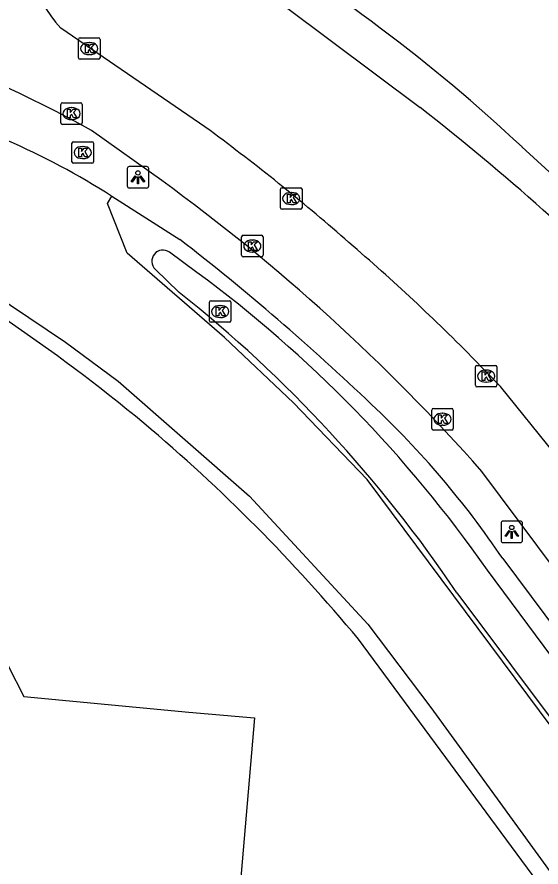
# Model space of a CAD drawing. Extents: x 161477 to 163040, y 383680 to 384868.
# Drawn here: x 162856.82 to 162881.12, y 384123.99 to 384163.4 of the extents above; entities that cross this region are included whole.
import ezdxf

# ---------------------------------------------------------------- set-up
doc = ezdxf.new("R2010")
doc.units = 0
for name, color, linetype in [('IMGEO_Berm_groen', 7, 'Continuous'), ('IMGEO_Fietspad_gesloten', 7, 'Continuous'), ('IMGEO_Gemengd_bos', 7, 'Continuous'), ('IMGEO_Greppel_droge_sloot', 7, 'Continuous'), ('IMGEO_Hek', 7, 'Continuous'), ('IMGEO_Kolk', 7, 'Continuous'), ('IMGEO_Lichtpunt', 7, 'Continuous'), ('IMGEO_Pand', 7, 'Continuous'), ('IMGEO_Rijbaan_regionaal_gesloten', 7, 'Continuous'), ('IMGEO_Voetpad_open', 7, 'Continuous')]:
    doc.layers.add(name, color=color, linetype=linetype)

msp = doc.modelspace()

# ---------------------------------------------------------------- linework, layer by layer
at = {"layer": 'IMGEO_Berm_groen'}
for points in [[(162905.075, 384098.982), (162873.063, 384141.95), (162869.641, 384145.516), (162866.447, 384148.545), (162861.93, 384152.448), (162861.019, 384154.754), (162861.21, 384155.099)], [(162852.254, 384152.905), (162859.064, 384148.322), (162861.519, 384146.513), (162867.609, 384141.183), (162873.086, 384135.255), (162876.02, 384131.389), (162904.482, 384092.204), (162906.049, 384090.74), (162911.015, 384086.099), (162945.826, 384034.431), (162947.978, 384036.222)]]:
    msp.add_lwpolyline(points, dxfattribs=at)
at = {"layer": 'IMGEO_Fietspad_gesloten'}
for points in [[(162865.772, 384158.135), (162865.284, 384158.476), (162858.849, 384162.891)], [(162863.536, 384155.815), (162860.271, 384158.145)], [(162936.676, 384069.611), (162881.766, 384143.154), (162879.249, 384146.276), (162877.908, 384147.651)], [(162954.425, 384040.799), (162937.22, 384063.568), (162878.377, 384142.332)]]:
    msp.add_lwpolyline(points, dxfattribs=at)
for centre, radius, start, end in [((162863.044, 384166.813), 5.743, 165.731, 223.0777), ((162826.908, 384097.364), 69.336, 61.23771, 77.8411), ((162808.625, 384080.58), 96.336, 48.84218, 53.61514), ((162809.782, 384081.738), 91.525, 41.45622, 54.03369), ((162806.805, 384076.963), 100.262, 44.8324, 49.41951)]:
    msp.add_arc(centre, radius, start, end, dxfattribs=at)
at = {"layer": 'IMGEO_Gemengd_bos'}
msp.add_lwpolyline([(162904.38, 384083.243), (162902.869, 384086.016), (162901.928, 384087.743), (162888.849, 384111.749), (162882.842, 384120.753), (162872.662, 384134.547)], dxfattribs=at)
for centre, radius, start, end in [((162807.91, 384078.263), 86.015, 50.4276, 61.27134), ((162811.588, 384083.807), 79.402, 39.71958, 49.92473)]:
    msp.add_arc(centre, radius, start, end, dxfattribs=at)
at = {"layer": 'IMGEO_Greppel_droge_sloot'}
for points in [[(162865.16, 384151.56), (162863.892, 384152.499)], [(162863.234, 384151.703), (162864.343, 384150.63)], [(162906.331, 384100.164), (162902.514, 384105.609), (162878.641, 384137.748)], [(162877.219, 384136.709), (162905.206, 384099.337)]]:
    msp.add_lwpolyline(points, dxfattribs=at)
for centre, radius, start, end in [((162863.59, 384152.079), 0.518, 54.2524, 226.591), ((162830.168, 384103.921), 59.109, 34.90891, 53.70144), ((162825.843, 384102.105), 61.943, 33.96208, 51.57147)]:
    msp.add_arc(centre, radius, start, end, dxfattribs=at)
at = {"layer": 'IMGEO_Hek'}
msp.add_lwpolyline([(162869.265, 384163.895), (162875.523, 384159.201)], dxfattribs=at)
msp.add_arc((162805.337, 384069.191), 114.14, 44.59828, 52.0545, dxfattribs=at)
at = {"layer": 'IMGEO_Kolk'}
for p, q in [((162859.67, 384161.515), (162859.67, 384162.367)), ((162859.745, 384162.441), (162860.597, 384162.441)), ((162860.671, 384162.367), (162860.671, 384161.515)), ((162860.158, 384162.221), (162860.183, 384162.221)), ((162860.181, 384161.661), (162860.156, 384161.661)), ((162860.597, 384161.441), (162859.745, 384161.441)), ((162858.847, 384158.497), (162858.847, 384159.349)), ((162858.922, 384159.423), (162859.774, 384159.423)), ((162859.335, 384159.203), (162859.36, 384159.203)), ((162859.848, 384159.349), (162859.848, 384158.497)), ((162859.774, 384158.423), (162858.922, 384158.423)), ((162859.358, 384158.643), (162859.333, 384158.643)), ((162859.442, 384157.619), (162860.294, 384157.619)), ((162859.367, 384156.693), (162859.367, 384157.545)), ((162859.855, 384157.399), (162859.88, 384157.399)), ((162860.368, 384157.545), (162860.368, 384156.693)), ((162859.878, 384156.839), (162859.853, 384156.839)), ((162860.294, 384156.619), (162859.442, 384156.619)), ((162869.04, 384154.561), (162869.04, 384155.413)), ((162869.115, 384155.487), (162869.967, 384155.487)), ((162869.528, 384155.267), (162869.553, 384155.267)), ((162870.041, 384155.413), (162870.041, 384154.561)), ((162869.967, 384154.487), (162869.115, 384154.487)), ((162869.551, 384154.707), (162869.526, 384154.707)), ((162867.309, 384153.282), (162868.161, 384153.282)), ((162867.234, 384152.356), (162867.234, 384153.208)), ((162867.722, 384153.062), (162867.747, 384153.062)), ((162868.235, 384153.208), (162868.235, 384152.356)), ((162867.745, 384152.502), (162867.72, 384152.502)), ((162868.161, 384152.282), (162867.309, 384152.282)), ((162865.743, 384149.321), (162865.743, 384150.173)), ((162865.818, 384150.247), (162866.67, 384150.247)), ((162866.744, 384150.173), (162866.744, 384149.321)), ((162866.231, 384150.027), (162866.256, 384150.027)), ((162866.254, 384149.467), (162866.229, 384149.467)), ((162866.67, 384149.247), (162865.818, 384149.247)), ((162878.081, 384146.324), (162878.081, 384147.176)), ((162878.156, 384147.25), (162879.008, 384147.25)), ((162878.569, 384147.03), (162878.594, 384147.03)), ((162879.082, 384147.176), (162879.082, 384146.324)), ((162879.008, 384146.25), (162878.156, 384146.25)), ((162878.592, 384146.47), (162878.567, 384146.47)), ((162876.056, 384144.326), (162876.056, 384145.178)), ((162876.131, 384145.252), (162876.983, 384145.252)), ((162876.544, 384145.032), (162876.569, 384145.032)), ((162877.057, 384145.178), (162877.057, 384144.326)), ((162876.983, 384144.252), (162876.131, 384144.252)), ((162876.567, 384144.472), (162876.542, 384144.472))]:
    msp.add_line(p, q, dxfattribs=at)
for points in [[(162859.67, 384161.515), (162859.67, 384162.367)], [(162859.745, 384162.441), (162860.597, 384162.441)], [(162860.671, 384162.367), (162860.671, 384161.515)], [(162859.991, 384162.141), (162860.114, 384162.141), (162860.114, 384161.99), (162860.244, 384162.141), (162860.408, 384162.141), (162860.262, 384161.99), (162860.415, 384161.741), (162860.263, 384161.741), (162860.178, 384161.905), (162860.114, 384161.838), (162860.114, 384161.741), (162859.991, 384161.741), (162859.991, 384162.141)], [(162860.597, 384161.441), (162859.745, 384161.441)], [(162858.847, 384158.497), (162858.847, 384159.349)], [(162858.922, 384159.423), (162859.774, 384159.423)], [(162859.848, 384159.349), (162859.848, 384158.497)], [(162859.168, 384159.123), (162859.291, 384159.123), (162859.291, 384158.972), (162859.421, 384159.123), (162859.585, 384159.123), (162859.439, 384158.972), (162859.592, 384158.723), (162859.44, 384158.723), (162859.355, 384158.887), (162859.291, 384158.82), (162859.291, 384158.723), (162859.168, 384158.723), (162859.168, 384159.123)], [(162859.774, 384158.423), (162858.922, 384158.423)], [(162859.442, 384157.619), (162860.294, 384157.619)], [(162859.367, 384156.693), (162859.367, 384157.545)], [(162859.688, 384157.319), (162859.811, 384157.319), (162859.811, 384157.168), (162859.941, 384157.319), (162860.105, 384157.319), (162859.959, 384157.168), (162860.112, 384156.919), (162859.96, 384156.919), (162859.875, 384157.083), (162859.811, 384157.016), (162859.811, 384156.919), (162859.688, 384156.919), (162859.688, 384157.319)], [(162860.368, 384157.545), (162860.368, 384156.693)], [(162860.294, 384156.619), (162859.442, 384156.619)], [(162869.04, 384154.561), (162869.04, 384155.413)], [(162869.115, 384155.487), (162869.967, 384155.487)], [(162870.041, 384155.413), (162870.041, 384154.561)], [(162869.361, 384155.187), (162869.484, 384155.187), (162869.484, 384155.036), (162869.614, 384155.187), (162869.778, 384155.187), (162869.632, 384155.036), (162869.785, 384154.787), (162869.633, 384154.787), (162869.548, 384154.951), (162869.484, 384154.884), (162869.484, 384154.787), (162869.361, 384154.787), (162869.361, 384155.187)], [(162869.967, 384154.487), (162869.115, 384154.487)], [(162867.309, 384153.282), (162868.161, 384153.282)], [(162867.234, 384152.356), (162867.234, 384153.208)], [(162867.555, 384152.982), (162867.678, 384152.982), (162867.678, 384152.831), (162867.808, 384152.982), (162867.972, 384152.982), (162867.826, 384152.831), (162867.979, 384152.582), (162867.827, 384152.582), (162867.742, 384152.746), (162867.678, 384152.679), (162867.678, 384152.582), (162867.555, 384152.582), (162867.555, 384152.982)], [(162868.235, 384153.208), (162868.235, 384152.356)], [(162868.161, 384152.282), (162867.309, 384152.282)], [(162865.743, 384149.321), (162865.743, 384150.173)], [(162865.818, 384150.247), (162866.67, 384150.247)], [(162866.744, 384150.173), (162866.744, 384149.321)], [(162866.064, 384149.947), (162866.187, 384149.947), (162866.187, 384149.796), (162866.317, 384149.947), (162866.481, 384149.947), (162866.335, 384149.796), (162866.488, 384149.547), (162866.336, 384149.547), (162866.251, 384149.711), (162866.187, 384149.644), (162866.187, 384149.547), (162866.064, 384149.547), (162866.064, 384149.947)], [(162866.67, 384149.247), (162865.818, 384149.247)], [(162878.081, 384146.324), (162878.081, 384147.176)], [(162878.156, 384147.25), (162879.008, 384147.25)], [(162878.402, 384146.95), (162878.525, 384146.95), (162878.525, 384146.799), (162878.655, 384146.95), (162878.819, 384146.95), (162878.673, 384146.799), (162878.826, 384146.55), (162878.674, 384146.55), (162878.589, 384146.714), (162878.525, 384146.647), (162878.525, 384146.55), (162878.402, 384146.55), (162878.402, 384146.95)], [(162879.082, 384147.176), (162879.082, 384146.324)], [(162879.008, 384146.25), (162878.156, 384146.25)], [(162876.056, 384144.326), (162876.056, 384145.178)], [(162876.131, 384145.252), (162876.983, 384145.252)], [(162876.377, 384144.952), (162876.5, 384144.952), (162876.5, 384144.801), (162876.63, 384144.952), (162876.794, 384144.952), (162876.648, 384144.801), (162876.801, 384144.552), (162876.649, 384144.552), (162876.564, 384144.716), (162876.5, 384144.649), (162876.5, 384144.552), (162876.377, 384144.552), (162876.377, 384144.952)], [(162877.057, 384145.178), (162877.057, 384144.326)], [(162876.983, 384144.252), (162876.131, 384144.252)]]:
    msp.add_lwpolyline(points, dxfattribs=at)
for centre, start, end in [((162859.747, 384162.365), 91.552, 178.448), ((162859.747, 384162.365), 91.552, 178.448), ((162860.595, 384162.365), 1.552, 88.448), ((162860.595, 384162.365), 1.552, 88.448), ((162859.747, 384161.517), 181.552, 268.448), ((162859.747, 384161.517), 181.552, 268.448), ((162860.595, 384161.517), 271.552, 358.448), ((162860.595, 384161.517), 271.552, 358.448), ((162858.924, 384159.347), 91.552, 178.448), ((162858.924, 384159.347), 91.552, 178.448), ((162859.772, 384159.347), 1.552, 88.448), ((162859.772, 384159.347), 1.552, 88.448), ((162858.924, 384158.499), 181.552, 268.448), ((162858.924, 384158.499), 181.552, 268.448), ((162859.772, 384158.499), 271.552, 358.448), ((162859.772, 384158.499), 271.552, 358.448), ((162859.444, 384157.543), 91.552, 178.448), ((162859.444, 384157.543), 91.552, 178.448), ((162860.292, 384157.543), 1.552, 88.448), ((162860.292, 384157.543), 1.552, 88.448), ((162859.444, 384156.695), 181.552, 268.448), ((162859.444, 384156.695), 181.552, 268.448), ((162860.292, 384156.695), 271.552, 358.448), ((162860.292, 384156.695), 271.552, 358.448), ((162869.117, 384155.411), 91.552, 178.448), ((162869.117, 384155.411), 91.552, 178.448), ((162869.965, 384155.411), 1.552, 88.448), ((162869.965, 384155.411), 1.552, 88.448), ((162869.117, 384154.563), 181.552, 268.448), ((162869.117, 384154.563), 181.552, 268.448), ((162869.965, 384154.563), 271.552, 358.448), ((162869.965, 384154.563), 271.552, 358.448), ((162867.311, 384153.206), 91.552, 178.448), ((162867.311, 384153.206), 91.552, 178.448), ((162868.159, 384153.206), 1.552, 88.448), ((162868.159, 384153.206), 1.552, 88.448), ((162867.311, 384152.358), 181.552, 268.448), ((162867.311, 384152.358), 181.552, 268.448), ((162868.159, 384152.358), 271.552, 358.448), ((162868.159, 384152.358), 271.552, 358.448), ((162865.82, 384150.171), 91.552, 178.448), ((162865.82, 384150.171), 91.552, 178.448), ((162866.668, 384150.171), 1.552, 88.448), ((162866.668, 384150.171), 1.552, 88.448), ((162865.82, 384149.323), 181.552, 268.448), ((162865.82, 384149.323), 181.552, 268.448), ((162866.668, 384149.323), 271.552, 358.448), ((162866.668, 384149.323), 271.552, 358.448), ((162878.158, 384147.174), 91.552, 178.448), ((162878.158, 384147.174), 91.552, 178.448), ((162879.006, 384147.174), 1.552, 88.448), ((162879.006, 384147.174), 1.552, 88.448), ((162878.158, 384146.326), 181.552, 268.448), ((162878.158, 384146.326), 181.552, 268.448), ((162879.006, 384146.326), 271.552, 358.448), ((162879.006, 384146.326), 271.552, 358.448), ((162876.133, 384145.176), 91.552, 178.448), ((162876.133, 384145.176), 91.552, 178.448), ((162876.981, 384145.176), 1.552, 88.448), ((162876.981, 384145.176), 1.552, 88.448), ((162876.133, 384144.328), 181.552, 268.448), ((162876.133, 384144.328), 181.552, 268.448), ((162876.981, 384144.328), 271.552, 358.448), ((162876.981, 384144.328), 271.552, 358.448)]:
    msp.add_arc(centre, 0.0765, start, end, dxfattribs=at)
for centre, major_axis, ratio, start_param, end_param in [((162860.157, 384161.941), (-0.387, 0.002), 0.722429, 4.712389, 7.853982), ((162860.182, 384161.941), (-0.39, 0.002), 0.717154, 1.570796, 4.712389), ((162859.334, 384158.923), (-0.387, 0.002), 0.722429, 4.712389, 7.853982), ((162859.359, 384158.923), (-0.39, 0.002), 0.717154, 1.570796, 4.712389), ((162859.854, 384157.119), (-0.387, 0.002), 0.722429, 4.712389, 7.853982), ((162859.879, 384157.119), (-0.39, 0.002), 0.717154, 1.570796, 4.712389), ((162869.527, 384154.987), (-0.387, 0.002), 0.722429, 4.712389, 7.853982), ((162869.552, 384154.987), (-0.39, 0.002), 0.717154, 1.570796, 4.712389), ((162867.721, 384152.782), (-0.387, 0.002), 0.722429, 4.712389, 7.853982), ((162867.746, 384152.782), (-0.39, 0.002), 0.717154, 1.570796, 4.712389), ((162866.23, 384149.747), (-0.387, 0.002), 0.722429, 4.712389, 7.853982), ((162866.255, 384149.747), (-0.39, 0.002), 0.717154, 1.570796, 4.712389), ((162878.568, 384146.75), (-0.387, 0.002), 0.722429, 4.712389, 7.853982), ((162878.593, 384146.75), (-0.39, 0.002), 0.717154, 1.570796, 4.712389), ((162876.543, 384144.752), (-0.387, 0.002), 0.722429, 4.712389, 7.853982), ((162876.568, 384144.752), (-0.39, 0.002), 0.717154, 1.570796, 4.712389)]:
    msp.add_ellipse(centre, major_axis=major_axis, ratio=ratio, start_param=start_param, end_param=end_param, dxfattribs=at)
at = {"layer": 'IMGEO_Lichtpunt'}
for p, q in [((162861.931, 384156.375), (162861.931, 384155.568)), ((162861.931, 384156.375), (162861.931, 384155.568)), ((162862.833, 384156.47), (162862.025, 384156.47)), ((162862.833, 384156.47), (162862.025, 384156.47)), ((162862.927, 384155.568), (162862.927, 384156.375)), ((162862.927, 384155.568), (162862.927, 384156.375)), ((162862.025, 384155.474), (162862.833, 384155.474)), ((162862.025, 384155.474), (162862.833, 384155.474)), ((162879.271, 384139.934), (162879.271, 384139.127)), ((162879.271, 384139.934), (162879.271, 384139.127)), ((162880.173, 384140.029), (162879.365, 384140.029)), ((162880.173, 384140.029), (162879.365, 384140.029)), ((162880.267, 384139.127), (162880.267, 384139.934)), ((162880.267, 384139.127), (162880.267, 384139.934)), ((162879.365, 384139.033), (162880.173, 384139.033)), ((162879.365, 384139.033), (162880.173, 384139.033))]:
    msp.add_line(p, q, dxfattribs=at)
for points in [[(162862.305, 384156.039), (162862.344, 384156.011), (162862.156, 384155.749), (162862.118, 384155.776), (162862.305, 384156.039)], [(162862.407, 384155.991), (162862.454, 384155.991), (162862.454, 384155.669), (162862.407, 384155.669), (162862.407, 384155.991)], [(162862.517, 384156.011), (162862.555, 384156.038), (162862.742, 384155.776), (162862.703, 384155.748), (162862.517, 384156.011)], [(162879.645, 384139.598), (162879.684, 384139.57), (162879.496, 384139.308), (162879.458, 384139.335), (162879.645, 384139.598)], [(162879.747, 384139.55), (162879.794, 384139.55), (162879.794, 384139.228), (162879.747, 384139.228), (162879.747, 384139.55)], [(162879.857, 384139.57), (162879.895, 384139.597), (162880.082, 384139.335), (162880.043, 384139.307), (162879.857, 384139.57)]]:
    msp.add_lwpolyline(points, dxfattribs=at)
for centre in [(162862.43, 384156.173), (162879.77, 384139.732)]:
    msp.add_circle(centre, 0.0994, dxfattribs=at)
for centre, start, end in [((162862.025, 384156.375), 90, 180), ((162862.025, 384156.375), 90, 180), ((162862.833, 384156.375), 0, 90), ((162862.833, 384156.375), 0, 90), ((162862.025, 384155.568), 180, 270), ((162862.025, 384155.568), 180, 270), ((162862.833, 384155.568), 270, 0), ((162862.833, 384155.568), 270, 360), ((162879.365, 384139.934), 90, 180), ((162879.365, 384139.934), 90, 180), ((162880.173, 384139.934), 0, 90), ((162880.173, 384139.934), 0, 90), ((162879.365, 384139.127), 180, 270), ((162879.365, 384139.127), 180, 270), ((162880.173, 384139.127), 270, 0), ((162880.173, 384139.127), 270, 360)]:
    msp.add_arc(centre, 0.0946, start, end, dxfattribs=at)
at = {"layer": 'IMGEO_Pand'}
msp.add_lwpolyline([(162755.639, 384140.644), (162847.973, 384132.768), (162846.473, 384135.541), (162842.558, 384142.77), (162851.758, 384141.954), (162855.663, 384134.742), (162857.14, 384131.894), (162864.793, 384131.164), (162867.828, 384130.906), (162866.442, 384114.656), (162867.669, 384112.464), (162884.417, 384081.586), (162877.63, 384077.905), (162877.473, 384078.195), (162865.859, 384071.896)], dxfattribs=at)
at = {"layer": 'IMGEO_Rijbaan_regionaal_gesloten'}
msp.add_lwpolyline([(162880.243, 384157.38), (162884.77, 384153.245), (162898.503, 384139.65), (162902.789, 384135.215)], dxfattribs=at)
msp.add_arc((162826.67, 384100.144), 78.397, 46.89322, 59.4339, dxfattribs=at)
at = {"layer": 'IMGEO_Voetpad_open'}
for points in [[(162861.21, 384155.099), (162864.374, 384153.085)], [(162879.349, 384138.29), (162909.262, 384098.201), (162910.416, 384096.403), (162911.211, 384094.666), (162911.778, 384093.171)]]:
    msp.add_lwpolyline(points, dxfattribs=at)
for centre, radius, start, end in [((162841.67, 384124.3), 36.474, 57.6083, 66.2919), ((162794.118, 384062.418), 114.701, 46.36845, 52.22863), ((162844.67, 384114.932), 41.812, 33.962, 46.8527)]:
    msp.add_arc(centre, radius, start, end, dxfattribs=at)

doc.saveas('drawing.dxf')
